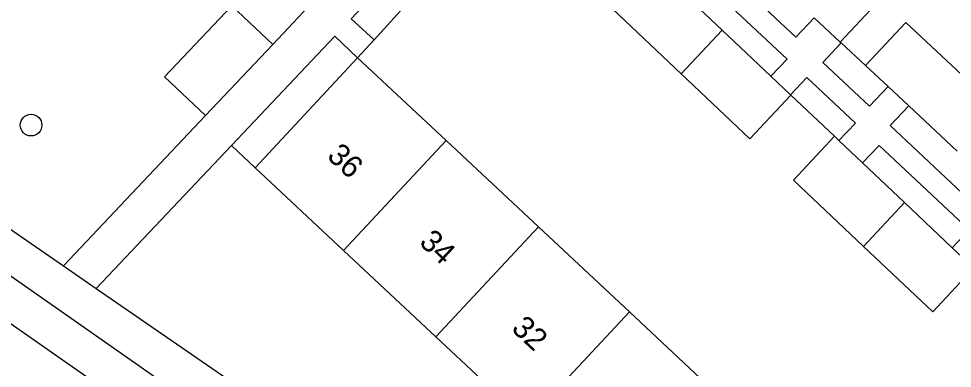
# Model space of a CAD drawing. Extents: x 159040 to 160094, y 381214 to 382518.
# Drawn here: x 159268.6 to 159310.64, y 381626.56 to 381642.29 of the extents above; entities that cross this region are included whole.
import ezdxf

# ---------------------------------------------------------------- set-up
doc = ezdxf.new("R2010")
doc.units = 0
for name, color, linetype in [('IMGEO_Boom', 7, 'Continuous'), ('IMGEO_Groenvoorziening', 7, 'Continuous'), ('IMGEO_Pand', 7, 'Continuous'), ('IMGEO_Pand_nummerreeks', 7, 'Continuous'), ('IMGEO_Rijbaan_lokaal_open', 7, 'Continuous'), ('IMGEO_Voetpad_open', 7, 'Continuous')]:
    doc.layers.add(name, color=color, linetype=linetype)

msp = doc.modelspace()

# ---------------------------------------------------------------- linework, layer by layer
at = {"layer": 'IMGEO_Boom'}
msp.add_circle((159269.157, 381637.5), 0.489, dxfattribs=at)
at = {"layer": 'IMGEO_Groenvoorziening'}
for points in [[(159290.242, 381647.551), (159284.602, 381641.339)], [(159305.631, 381641.199), (159306.729, 381640.175)], [(159303.372, 381638.851), (159304.353, 381637.923), (159305.336, 381636.994)], [(159279.244, 381635.583), (159278.181, 381636.588)]]:
    msp.add_lwpolyline(points, dxfattribs=at)
at = {"layer": 'IMGEO_Pand'}
for points in [[(159304.512, 381645.879), (159307.409, 381643.176), (159305.594, 381641.234)], [(159296.923, 381644.952), (159295.065, 381642.988), (159298.433, 381639.802)], [(159300.278, 381641.778), (159298.171, 381643.771)], [(159280.041, 381641.128), (159278.201, 381642.868), (159275.174, 381639.668), (159277.013, 381637.928)], [(159304.418, 381642.331), (159305.594, 381641.234)], [(159298.433, 381639.802), (159300.278, 381641.778)], [(159302.472, 381639.703), (159300.278, 381641.778)], [(159306.729, 381640.175), (159308.544, 381642.117), (159312.675, 381638.264)], [(159277.013, 381637.928), (159280.041, 381641.128)], [(159279.244, 381635.583), (159283.864, 381640.527)], [(159283.864, 381640.527), (159287.853, 381636.799)], [(159307.743, 381639.23), (159306.729, 381640.175)], [(159303.372, 381638.851), (159301.526, 381636.876), (159298.433, 381639.802)], [(159303.354, 381638.868), (159302.472, 381639.703)], [(159303.354, 381638.868), (159303.372, 381638.851)], [(159307.743, 381639.23), (159308.673, 381638.362)], [(159310.861, 381636.321), (159308.673, 381638.362)], [(159287.853, 381636.799), (159283.233, 381631.855)], [(159287.853, 381636.799), (159292.003, 381632.922)], [(159306.645, 381632.034), (159303.49, 381635.019), (159305.336, 381636.994)], [(159305.336, 381636.994), (159305.535, 381636.805)], [(159306.599, 381635.799), (159305.535, 381636.805)], [(159283.233, 381631.855), (159279.244, 381635.583)], [(159308.491, 381634.009), (159306.599, 381635.799)], [(159308.491, 381634.009), (159306.645, 381632.034)], [(159310.637, 381631.98), (159308.491, 381634.009)], [(159287.383, 381627.978), (159292.003, 381632.922)], [(159292.003, 381632.922), (159296.1, 381629.092)], [(159287.383, 381627.978), (159283.233, 381631.855)], [(159306.645, 381632.034), (159309.753, 381629.093), (159311.599, 381631.069)], [(159311.503, 381631.16), (159310.637, 381631.98)], [(159291.48, 381624.148), (159296.1, 381629.092)], [(159296.1, 381629.092), (159300.262, 381625.203)], [(159291.48, 381624.148), (159287.383, 381627.978)]]:
    msp.add_lwpolyline(points, dxfattribs=at)
at = {"layer": 'IMGEO_Rijbaan_lokaal_open'}
msp.add_lwpolyline([(159280.745, 381619.752), (159275.303, 381623.62), (159266.057, 381630.071), (159257.951, 381635.46), (159254.798, 381637.51)], dxfattribs=at)
at = {"layer": 'IMGEO_Voetpad_open'}
for points in [[(159292.1, 381649.515), (159291.208, 381650.359), (159283.566, 381642.28), (159284.602, 381641.339)], [(159300.444, 381646.038), (159299.635, 381645.176), (159303.598, 381641.457), (159304.418, 381642.331)], [(159302.472, 381639.703), (159303.199, 381640.472), (159298.882, 381644.522), (159298.171, 381643.771)], [(159280.041, 381641.128), (159280.967, 381642.107), (159281.863, 381643.054)], [(159283.864, 381640.527), (159282.832, 381641.504), (159278.181, 381636.588)], [(159284.602, 381641.339), (159283.864, 381640.527)], [(159305.631, 381641.199), (159304.808, 381640.322), (159306.914, 381638.346), (159307.743, 381639.23)], [(159305.594, 381641.234), (159305.631, 381641.199)], [(159305.535, 381636.805), (159306.275, 381637.586), (159304.085, 381639.641), (159303.354, 381638.868)], [(159308.673, 381638.362), (159307.842, 381637.475), (159311.573, 381633.975), (159312.414, 381634.872)], [(159270.616, 381631.167), (159277.013, 381637.928)], [(159280.829, 381621.894), (159267.196, 381631.416), (159258.963, 381636.901)], [(159262.89, 381636.491), (159270.616, 381631.167)], [(159278.181, 381636.588), (159272.091, 381630.15)], [(159310.637, 381631.98), (159311.396, 381632.782), (159307.342, 381636.585), (159306.599, 381635.799)], [(159270.616, 381631.167), (159272.091, 381630.15)], [(159272.091, 381630.15), (159281.593, 381623.601), (159298.712, 381610.727), (159306.532, 381604.542)]]:
    msp.add_lwpolyline(points, dxfattribs=at)

# ---------------------------------------------------------------- texts
at = {"layer": 'IMGEO_Pand_nummerreeks'}
for s, p in [('36', (159282.437, 381636.048)), ('34', (159286.59, 381632.168)), ('32', (159290.741, 381628.289))]:
    msp.add_text(s, height=1, rotation=316.9392, dxfattribs=at).set_placement(p)

doc.saveas('drawing.dxf')
